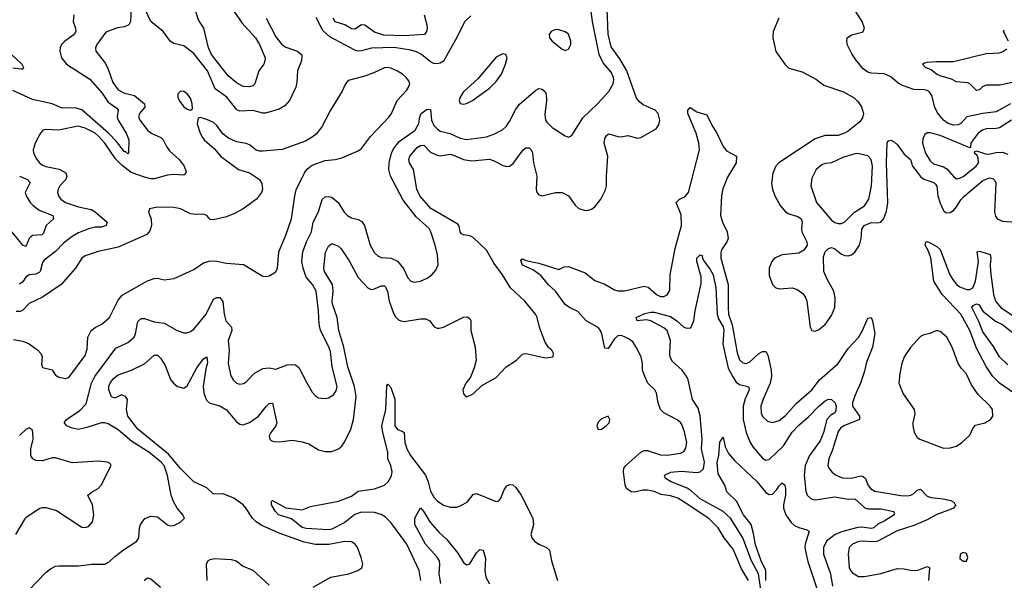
# Model space of a CAD drawing. Header units: inches. Extents: x 1843162 to 1959474, y 907081 to 1016326.
# Tile 497 of 656: x 1891112 to 1897100, y 1001931 to 1005341. Entities that reach past the tile are written whole.
import ezdxf

# ---------------------------------------------------------------- set-up
doc = ezdxf.new("R2010")
doc.units = ezdxf.units.IN
doc.header["$MEASUREMENT"] = 0
doc.layers.add('B8090', color=7, linetype='Continuous')

msp = doc.modelspace()

# ---------------------------------------------------------------- linework, layer by layer
at = {"layer": 'B8090', "color": 5}
for points, elevation in [([(1897137.4, 1004830), (1897050, 1004780.7), (1896970, 1004770.9), (1896871.7, 1004750), (1896836.3, 1004710), (1896819, 1004701), (1896790, 1004699.1), (1896759.5, 1004710), (1896730, 1004730.3), (1896693.6, 1004773.6), (1896676.5, 1004810), (1896659.3, 1004879.3), (1896643.4, 1004903.4), (1896631.1, 1004911.1), (1896613.7, 1004913.7), (1896550, 1004915.7), (1896480.6, 1004940.6), (1896454.3, 1004954.3), (1896410, 1004993.4), (1896370, 1005012.7), (1896290, 1005015.4), (1896270, 1005021.2), (1896241.9, 1005041.9), (1896197.7, 1005097.7), (1896172.9, 1005132.9), (1896146.7, 1005186.7), (1896142, 1005210), (1896145.3, 1005230), (1896170, 1005248.7), (1896235.6, 1005264.4), (1896242.4, 1005270), (1896249.1, 1005290), (1896236.4, 1005330), (1896155.4, 1005455.4)], 520), ([(1891440.2, 1005370), (1891437.1, 1005330), (1891452.2, 1005290), (1891453.3, 1005270), (1891442.3, 1005250), (1891385.4, 1005210), (1891366.3, 1005190), (1891357, 1005170), (1891355.3, 1005150), (1891366.4, 1005110), (1891395.8, 1005070), (1891538.7, 1004978.7), (1891613.7, 1004893.7), (1891650, 1004839.2), (1891703.2, 1004803.2), (1891711, 1004790), (1891705.5, 1004750), (1891711.1, 1004730), (1891758.9, 1004650), (1891774.8, 1004610), (1891774, 1004530), (1891770, 1004525.6), (1891756.4, 1004536.4), (1891750, 1004536.4), (1891700.2, 1004600.2), (1891651.5, 1004651.5), (1891490, 1004793.8), (1891450, 1004805.3), (1891370, 1004803.2), (1891310, 1004828.9), (1891190, 1004855.2), (1891071, 1004910)], 520), ([(1891789.3, 1005410.7), (1891784.9, 1005330), (1891776.3, 1005310), (1891750, 1005296.9), (1891707.6, 1005292.4), (1891634.9, 1005265.1), (1891580.3, 1005190), (1891573.4, 1005170), (1891575.3, 1005150), (1891633.9, 1005073.9), (1891650, 1005040.4), (1891678.3, 1004958.3), (1891710, 1004913.7), (1891750, 1004893.2), (1891810, 1004880.8), (1891871, 1004830), (1891873, 1004810), (1891841.1, 1004770), (1891835.2, 1004750), (1891841.6, 1004730), (1891890, 1004668.3), (1891911.3, 1004651.3), (1891970, 1004624.9), (1891984.9, 1004610), (1892003.8, 1004570), (1892023, 1004543), (1892082.4, 1004490), (1892112.9, 1004450), (1892124, 1004416), (1892118.4, 1004401.6), (1892110, 1004396), (1892050, 1004400.4), (1892010, 1004396.4), (1891930, 1004373.4), (1891910, 1004373.6), (1891870, 1004383.2), (1891790, 1004412.5), (1891735.2, 1004455.2), (1891694.5, 1004494.5), (1891630, 1004589.9), (1891593.7, 1004630), (1891570, 1004650.3), (1891510, 1004682.1), (1891467.5, 1004692.5), (1891348.7, 1004668.7), (1891270, 1004673.3), (1891252, 1004670), (1891234.3, 1004645.7), (1891205.7, 1004590), (1891193.4, 1004550), (1891196, 1004530), (1891215.2, 1004490), (1891231.7, 1004470), (1891250, 1004457.2), (1891270, 1004448.4), (1891352.8, 1004432.8), (1891393, 1004410), (1891399.3, 1004390), (1891391.9, 1004370), (1891356.1, 1004330), (1891345.5, 1004310), (1891342.7, 1004290), (1891350, 1004266), (1891361.1, 1004250), (1891390, 1004229.4), (1891470, 1004202.6), (1891545.9, 1004185.9), (1891570, 1004173.1), (1891644.2, 1004110), (1891638.7, 1004090), (1891610, 1004079.8), (1891570, 1004078.9), (1891530, 1004069.9), (1891470, 1004045), (1891430, 1004022.5), (1891377.9, 1003982.1), (1891330, 1003931.4), (1891260.8, 1003879.2), (1891250, 1003863.5), (1891236.6, 1003810), (1891230, 1003802.6), (1891210, 1003792.5), (1891169.2, 1003790), (1891150, 1003774.8), (1891130, 1003746.8), (1891110, 1003732.5)], 540), ([(1891164.8, 1001870), (1891270, 1001978.9), (1891298.2, 1002001.8), (1891330, 1002016.4), (1891350, 1002019.5), (1891470, 1002019.3), (1891550, 1002030.2), (1891630, 1002030.2), (1891656.4, 1002043.6), (1891690, 1002076.5), (1891743.1, 1002116.9), (1891825.1, 1002170), (1891836.1, 1002190), (1891840.9, 1002250), (1891847.1, 1002270), (1891872.8, 1002307.2), (1891910, 1002320.7), (1891950, 1002316.5), (1892010, 1002268.5), (1892030, 1002261.6), (1892050, 1002263.8), (1892090, 1002284.9), (1892113.2, 1002310), (1892103.7, 1002330), (1892069.8, 1002369.8), (1892046.3, 1002410), (1892034, 1002450), (1892010.8, 1002569.2), (1891990, 1002629.8), (1891971.7, 1002650), (1891897.9, 1002710), (1891794.8, 1002774.8), (1891710, 1002845.6), (1891650, 1002882.7), (1891630, 1002889.9), (1891609.8, 1002889.8), (1891520, 1002860), (1891470, 1002848.7), (1891430, 1002855.7), (1891397.6, 1002870), (1891385.5, 1002885.5), (1891383, 1002890), (1891396.3, 1002910), (1891476.6, 1002963.4), (1891515.6, 1003004.4), (1891548.9, 1003130), (1891568.5, 1003171.5), (1891697.3, 1003342.7), (1891770, 1003378.6), (1891808, 1003410), (1891816.7, 1003430), (1891830, 1003506), (1891850, 1003524), (1891870, 1003523.2), (1891930, 1003503.8), (1891990, 1003496.1), (1892070, 1003450.3), (1892110, 1003436.9), (1892130, 1003436.9), (1892150, 1003443.6), (1892170, 1003459.5), (1892245, 1003550), (1892290, 1003640.4), (1892310, 1003651.6), (1892330, 1003651.6), (1892346.5, 1003626.5), (1892355.8, 1003550), (1892366, 1003510), (1892399.6, 1003470), (1892401.8, 1003450), (1892379.4, 1003390), (1892385.2, 1003330), (1892379.6, 1003250), (1892395.6, 1003175.6), (1892410.3, 1003150.3), (1892430, 1003130.7), (1892450, 1003123.8), (1892472.7, 1003127.3), (1892490, 1003139.1), (1892537.6, 1003190), (1892590, 1003219), (1892630, 1003222.8), (1892670, 1003216), (1892738.9, 1003241.1), (1892770, 1003244.7), (1892790, 1003240.9), (1892810, 1003226.4), (1892855.5, 1003135.5), (1892890, 1003076.3), (1892910, 1003052.7), (1892930, 1003041.3), (1892970, 1003037.6), (1892990, 1003042), (1893020, 1003060), (1893037.3, 1003082.7), (1893042.4, 1003110), (1893011.6, 1003230), (1893002.1, 1003322.1), (1892990, 1003355.4), (1892940.5, 1003450), (1892932.7, 1003490), (1892929.9, 1003570.1), (1892914, 1003690), (1892893.1, 1003730), (1892854.5, 1003774.5), (1892835.2, 1003830), (1892828.4, 1003870), (1892834.6, 1003930), (1892856.6, 1003990), (1892887.5, 1004050), (1892896.7, 1004110), (1892930, 1004172.9), (1892951.6, 1004248.4), (1892970, 1004263.5), (1892990, 1004265.5), (1893010, 1004260.6), (1893048.3, 1004230), (1893085.8, 1004170), (1893105.3, 1004150), (1893130, 1004135.6), (1893170, 1004126), (1893193.4, 1004113.4), (1893209.2, 1004089.2), (1893242.4, 1003970), (1893270, 1003923.1), (1893290, 1003904.4), (1893310, 1003894.7), (1893371.1, 1003891.1), (1893410, 1003871.8), (1893446.8, 1003826.8), (1893471.7, 1003771.7), (1893490, 1003750.5), (1893510, 1003744.9), (1893550, 1003750.3), (1893590.9, 1003769.1), (1893618, 1003790), (1893642.3, 1003817.7), (1893656.2, 1003850), (1893653, 1003910), (1893638.3, 1003970), (1893612.8, 1004050), (1893601.3, 1004070), (1893522.9, 1004142.9), (1893443, 1004243), (1893366.5, 1004390), (1893356.3, 1004430), (1893358, 1004470), (1893373.5, 1004530), (1893384.9, 1004555.1), (1893420.6, 1004599.4), (1893516.7, 1004670), (1893538.4, 1004710), (1893544.8, 1004750), (1893553.6, 1004770), (1893590, 1004797), (1893610, 1004795.3), (1893615.7, 1004730), (1893630, 1004698.2), (1893650, 1004676.8), (1893670, 1004663.6), (1893730, 1004648.1), (1893790, 1004620.8), (1893830, 1004612.1), (1893950, 1004629.2), (1893994.9, 1004645.1), (1894048.1, 1004671.9), (1894070, 1004691.7), (1894090, 1004721.7), (1894126.3, 1004793.7), (1894150, 1004826.2), (1894250, 1004913.1), (1894270, 1004921.7), (1894290, 1004919.5), (1894305.2, 1004905.2), (1894313.2, 1004890), (1894315.9, 1004850), (1894305, 1004765), (1894309.3, 1004730), (1894317.3, 1004717.3), (1894350, 1004684.4), (1894430, 1004634.8), (1894450, 1004626), (1894470, 1004636), (1894535.9, 1004744.1), (1894626, 1004830), (1894695.3, 1004904.7), (1894721, 1004950), (1894724.9, 1004975.1), (1894723.8, 1004990), (1894710, 1005022), (1894659.5, 1005079.5), (1894635.2, 1005130), (1894595, 1005330), (1894587.6, 1005390)], 540), ([(1892897.6, 1001890), (1893005.1, 1001950), (1893112.7, 1001970), (1893168.7, 1001991.3), (1893192.1, 1002007.9), (1893198.3, 1002030), (1893188.7, 1002070), (1893166.3, 1002130), (1893151.9, 1002151.9), (1893130, 1002166), (1893090, 1002167), (1892991.7, 1002148.3), (1892910, 1002148.4), (1892842.4, 1002162.4), (1892690, 1002217.6), (1892585.4, 1002265.4), (1892550, 1002287.6), (1892528.4, 1002308.4), (1892490, 1002367.4), (1892470, 1002389.9), (1892414, 1002430), (1892350, 1002457.8), (1892290, 1002454.7), (1892250, 1002492.8), (1892170, 1002529.2), (1892090, 1002611), (1892017.6, 1002697.6), (1891830, 1002850.8), (1891769.8, 1002930), (1891762.4, 1002970), (1891766.9, 1003030), (1891754.5, 1003050), (1891730, 1003058.7), (1891690, 1003038.9), (1891670, 1003047.8), (1891654.1, 1003090), (1891654.9, 1003110), (1891661.9, 1003130), (1891681.7, 1003158.3), (1891710, 1003181.9), (1891791.6, 1003208.4), (1891870, 1003247), (1891930, 1003300.3), (1891950, 1003300.3), (1891970, 1003281.1), (1891997.5, 1003237.5), (1892030, 1003153.4), (1892046.7, 1003130), (1892070.7, 1003110), (1892110, 1003099), (1892130, 1003113.1), (1892190, 1003224.3), (1892230, 1003278), (1892250, 1003290.3), (1892253.6, 1003253.6), (1892243.5, 1003216.5), (1892228.1, 1003110), (1892231, 1003071), (1892241.2, 1003041.2), (1892250, 1003024), (1892268.9, 1003008.9), (1892330, 1002992), (1892370, 1002968.1), (1892430, 1002894.3), (1892450, 1002881), (1892470, 1002876.8), (1892510, 1002891.6), (1892564.7, 1002930), (1892610, 1002989.1), (1892630, 1003006), (1892650, 1003007.7), (1892675.2, 1002890), (1892669.2, 1002870), (1892638.5, 1002830), (1892629.2, 1002810), (1892632.7, 1002790), (1892641.8, 1002781.8), (1892655.6, 1002775.6), (1892690, 1002773.6), (1892770, 1002783.2), (1892830, 1002773.8), (1892870, 1002762.2), (1892930, 1002723.9), (1892970, 1002715.2), (1893010, 1002713.8), (1893050, 1002731.5), (1893070, 1002747.6), (1893090, 1002774.9), (1893125.5, 1002850), (1893141.6, 1002910), (1893157.3, 1003050), (1893147.6, 1003110), (1893106.5, 1003230), (1893084, 1003350), (1893053.6, 1003450), (1893043.2, 1003530), (1893014.8, 1003610), (1893012.5, 1003630), (1893019.2, 1003690), (1893014.1, 1003730), (1892964.8, 1003810), (1892962, 1003830), (1892972.2, 1003927.8), (1892990, 1003964.4), (1893010, 1003979), (1893050, 1003964), (1893067.5, 1003947.5), (1893115, 1003875), (1893170, 1003772.6), (1893230, 1003710.2), (1893250, 1003700.7), (1893270, 1003703.2), (1893310, 1003722.9), (1893330, 1003722), (1893335.9, 1003715.9), (1893348.4, 1003688.4), (1893357.9, 1003630), (1893382.4, 1003562.4), (1893395.8, 1003535.8), (1893415.7, 1003515.7), (1893430, 1003508.7), (1893450, 1003506.3), (1893550, 1003522.2), (1893581.1, 1003521.1), (1893605.5, 1003510), (1893633.3, 1003473.3), (1893650, 1003464.4), (1893663.9, 1003463.9), (1893690, 1003470.3), (1893810, 1003531.5), (1893833.3, 1003533.3), (1893850, 1003522.8), (1893855.8, 1003510), (1893856, 1003450), (1893882.3, 1003350), (1893887.6, 1003270), (1893876.7, 1003223.3), (1893853.8, 1003166.2), (1893825.5, 1003130), (1893807, 1003090), (1893810, 1003064.7), (1893824.7, 1003050), (1893835.3, 1003050), (1893870, 1003066), (1893923.3, 1003116.7), (1894010, 1003165.5), (1894070, 1003230.3), (1894132.7, 1003270), (1894170, 1003307.3), (1894190, 1003311), (1894310, 1003284), (1894355.3, 1003290), (1894359, 1003310), (1894349, 1003330), (1894327.3, 1003347.3), (1894304.8, 1003384.7), (1894272.6, 1003470), (1894259.3, 1003530), (1894248.7, 1003550), (1894184.8, 1003630), (1894097.7, 1003710), (1894048.2, 1003790), (1893998, 1003858), (1893950, 1003938.6), (1893870, 1004015.4), (1893850, 1004026.6), (1893811.7, 1004031.7), (1893798.7, 1004038.7), (1893791.2, 1004050), (1893785.5, 1004085.5), (1893776.9, 1004096.9), (1893612.8, 1004192.8), (1893545.6, 1004270), (1893527.4, 1004310), (1893506.8, 1004430), (1893483, 1004470), (1893477.9, 1004490), (1893485, 1004510), (1893530, 1004564.7), (1893550, 1004575.7), (1893570, 1004577.5), (1893610, 1004536), (1893650, 1004517.7), (1893670, 1004513.4), (1893730, 1004522.2), (1893750, 1004517.7), (1893810, 1004490.1), (1893862.6, 1004482.6), (1893970, 1004492.1), (1894001.1, 1004481.1), (1894050, 1004454), (1894071.9, 1004448.1), (1894090, 1004450.3), (1894113.8, 1004466.2), (1894173.3, 1004550), (1894190, 1004562.3), (1894210, 1004561.5), (1894222.3, 1004550), (1894231.1, 1004531.1), (1894237.4, 1004470), (1894256.4, 1004390), (1894252.2, 1004310), (1894257.7, 1004290), (1894270, 1004274.9), (1894290, 1004269.1), (1894370, 1004289.2), (1894410, 1004289.2), (1894450.4, 1004270), (1894490, 1004213), (1894513.3, 1004193.3), (1894550, 1004181.3), (1894570, 1004183.1), (1894590, 1004188.7), (1894610, 1004203.1), (1894645.7, 1004250), (1894674.1, 1004305.9), (1894680.7, 1004330), (1894680.2, 1004390), (1894688.6, 1004510), (1894666.7, 1004590), (1894670, 1004618), (1894681.7, 1004638.3), (1894694, 1004646), (1894750, 1004631.3), (1894770, 1004629.3), (1894810, 1004636.5), (1894870, 1004620.9), (1894890, 1004624.6), (1894982.3, 1004677.8), (1894998.9, 1004701.1), (1895004.8, 1004730), (1894994.1, 1004770), (1894976.1, 1004790), (1894903.4, 1004823.4), (1894881.1, 1004841.1), (1894863.3, 1004863.3), (1894803.3, 1005030), (1894762.6, 1005102.6), (1894710, 1005176.9), (1894690, 1005254), (1894685.3, 1005405.3)], 520), ([(1892611.7, 1005350), (1892670, 1005237.8), (1892706.4, 1005190), (1892730, 1005174.5), (1892802, 1005150), (1892827.2, 1005127.2), (1892824.9, 1005090), (1892802, 1005030), (1892798.2, 1004961.8), (1892790.3, 1004930), (1892752.6, 1004850), (1892723.8, 1004816.2), (1892690, 1004796.8), (1892606.5, 1004773.5), (1892590, 1004772.5), (1892530, 1004788), (1892450, 1004783.7), (1892433, 1004793), (1892371.3, 1004870), (1892301.3, 1004921.3), (1892253.6, 1005030), (1892170, 1005134.7), (1892110, 1005181.1), (1892050, 1005195.3), (1892030, 1005207.7), (1891983.8, 1005270), (1891909.8, 1005329.8), (1891870, 1005411.1)], 540), ([(1892415.3, 1005390), (1892462.5, 1005322.5), (1892546.1, 1005230), (1892570.3, 1005189.7), (1892603.9, 1005110), (1892603.6, 1005090), (1892596.1, 1005070), (1892566.3, 1005030), (1892541.1, 1004950), (1892530, 1004938.9), (1892510, 1004933.1), (1892470, 1004935.5), (1892430, 1004957.1), (1892379.4, 1004999.4), (1892277.5, 1005130), (1892261, 1005170), (1892231.1, 1005290), (1892200.2, 1005340.2), (1892176.8, 1005410)], 520), ([(1893855.1, 1005364.9), (1893818.3, 1005330), (1893762, 1005218), (1893690, 1005089.8), (1893670, 1005076.2), (1893650, 1005072.7), (1893630, 1005075.6), (1893610, 1005085), (1893554.8, 1005130), (1893524.6, 1005144.6), (1893490, 1005156.4), (1893390, 1005171.5), (1893251.6, 1005168.4), (1893190, 1005151.1), (1893170, 1005150.5), (1893150, 1005156.3), (1892997.6, 1005237.6), (1892955.4, 1005275.4), (1892914.3, 1005354.3)], 540), ([(1893571.5, 1005370), (1893588.9, 1005310), (1893590.3, 1005290), (1893586.7, 1005270), (1893573, 1005250), (1893450, 1005243.8), (1893327.3, 1005247.3), (1893270, 1005266.1), (1893210, 1005308.4), (1893190, 1005310.7), (1893150, 1005284.2), (1893130, 1005285.2), (1893090.2, 1005310.2), (1893030, 1005328), (1893018.9, 1005350)], 520), ([(1895727.9, 1005350), (1895694.5, 1005270), (1895692.3, 1005230), (1895710, 1005147.7), (1895764.9, 1005070), (1895790, 1005047.2), (1895870, 1005024.9), (1895957.2, 1004977.2), (1896003.4, 1004943.4), (1896122.9, 1004902.9), (1896186.1, 1004866.1), (1896210, 1004843.6), (1896231.9, 1004811.9), (1896243.5, 1004770), (1896236.7, 1004743.3), (1896220.4, 1004719.6), (1896150, 1004663.4), (1896128.7, 1004650), (1896090, 1004636.8), (1896010, 1004637.2), (1895950, 1004615.9), (1895728.6, 1004471.4), (1895710, 1004449.5), (1895693, 1004407), (1895685.1, 1004345.1), (1895690.2, 1004310), (1895703.5, 1004270), (1895736.8, 1004210), (1895770, 1004171.8), (1895790, 1004161), (1895844.5, 1004144.5), (1895865.5, 1004130), (1895871.2, 1004110), (1895865.7, 1004070), (1895867.8, 1004050), (1895898.8, 1003990), (1895901.4, 1003970), (1895880.9, 1003939.1), (1895850, 1003921), (1895748.5, 1003911.5), (1895702.6, 1003890), (1895685.5, 1003870), (1895669.4, 1003830.6), (1895670, 1003786), (1895690, 1003730.6), (1895710.3, 1003710.3), (1895730, 1003704.9), (1895810, 1003710.2), (1895839.8, 1003699.8), (1895875.5, 1003675.5), (1895891.2, 1003651.2), (1895898.3, 1003630), (1895918.7, 1003470), (1895930, 1003450.6), (1895950, 1003447.4), (1895970, 1003455.3), (1896010, 1003487), (1896050, 1003542.6), (1896069.2, 1003590.8), (1896071.4, 1003650), (1896064.2, 1003690), (1896022.1, 1003762.1), (1896002.9, 1003810), (1896001.3, 1003898.7), (1896009.9, 1003930.1), (1896030, 1003949.5), (1896050, 1003954.6), (1896070, 1003948.1), (1896110, 1003915.1), (1896130, 1003906.9), (1896150, 1003905.5), (1896170, 1003911), (1896190, 1003927), (1896219.3, 1003970), (1896229.9, 1004010.1), (1896233.3, 1004066.7), (1896248.6, 1004090), (1896290, 1004108.3), (1896330, 1004105.9), (1896350, 1004109.3), (1896368.2, 1004131.8), (1896383.6, 1004176.4), (1896392.4, 1004227.6), (1896383.1, 1004470), (1896387.9, 1004592.1), (1896395.9, 1004604.1), (1896410, 1004608.4), (1896430, 1004598.9), (1896450, 1004580.9), (1896490, 1004523.2), (1896530, 1004490.2), (1896541.7, 1004450), (1896590, 1004386.4), (1896610.8, 1004370.8), (1896670.9, 1004350.9), (1896681.6, 1004341.6), (1896689.1, 1004329.1), (1896695.4, 1004270), (1896710, 1004224.2), (1896730, 1004180.3), (1896746.9, 1004166.9), (1896770, 1004168.5), (1896790, 1004181.4), (1896810, 1004203), (1896834.9, 1004245.1), (1896853.7, 1004266.3), (1896970, 1004363.1), (1897010, 1004378.9), (1897030, 1004375), (1897042.8, 1004362.8), (1897049, 1004349), (1897040.4, 1004170), (1897045.5, 1004145.5), (1897056.1, 1004130), (1897090, 1004115.5), (1897168.9, 1004108.9)], 520), ([(1897125.2, 1005210), (1897095.3, 1005270), (1897102.1, 1005277.9)], 480), ([(1891061.2, 1005130), (1891123.9, 1005070), (1891135, 1005050), (1891130, 1005040.4), (1891120.8, 1005039.2), (1891070, 1005045.3)], 480), ([(1897288, 1004988), (1897070, 1004942.4), (1896990, 1004942.7), (1896967.7, 1004932.3), (1896950, 1004915.1), (1896930, 1004909.4), (1896890.9, 1004950), (1896877.8, 1004957.8), (1896810, 1004962.6), (1896779.3, 1004979.3), (1896710, 1004999.6), (1896688.3, 1005010), (1896655.9, 1005035.9), (1896621.6, 1005050), (1896601.6, 1005070), (1896610, 1005077), (1896630, 1005082), (1896687.6, 1005087.6), (1896790, 1005086.3), (1896990, 1005135), (1897070, 1005140.5), (1897091.9, 1005148.1), (1897115.9, 1005164.1)], 480), ([(1891075.1, 1003395.1), (1891130, 1003384.9), (1891170, 1003370.3), (1891222.4, 1003330), (1891240.4, 1003310), (1891248.2, 1003290), (1891244.9, 1003244.9), (1891250, 1003224.7), (1891310, 1003211.3), (1891330, 1003178), (1891350, 1003166.8), (1891390, 1003158.8), (1891410, 1003164), (1891510, 1003298), (1891522.6, 1003337.4), (1891526.4, 1003410), (1891546, 1003450), (1891570, 1003469.2), (1891611.3, 1003490), (1891658.3, 1003530), (1891710, 1003634.9), (1891734.7, 1003665.3), (1891890, 1003752.4), (1891930, 1003767.9), (1891950, 1003769), (1891990, 1003759.5), (1892052.3, 1003767.7), (1892170, 1003822), (1892230, 1003863.1), (1892270, 1003874), (1892310, 1003872.9), (1892370, 1003860.3), (1892472.4, 1003852.4), (1892590, 1003782), (1892610, 1003779.1), (1892630, 1003782.8), (1892670, 1003806.8), (1892680.7, 1003830), (1892687.4, 1003930), (1892730, 1004030.5), (1892764.8, 1004130), (1892785.1, 1004270), (1892794.1, 1004305.9), (1892846.2, 1004413.8), (1892863.6, 1004436.4), (1892890, 1004457), (1892970, 1004484.4), (1893030, 1004490.4), (1893070, 1004500.4), (1893170, 1004544.4), (1893190, 1004558), (1893244.5, 1004630), (1893359.6, 1004750), (1893374, 1004770), (1893407.1, 1004850), (1893463.5, 1004910), (1893476.8, 1004930), (1893485.1, 1004950), (1893478, 1004970), (1893462.4, 1004990), (1893439.6, 1005010), (1893410, 1005027.2), (1893370, 1005046.2), (1893350, 1005049.8), (1893330, 1005048.7), (1893270, 1005019.4), (1893210, 1004997.8), (1893110, 1004971.5), (1893093.4, 1004950), (1893072.7, 1004907.3), (1893001.5, 1004790), (1892950.2, 1004689.8), (1892914.3, 1004645.7), (1892890, 1004625.6), (1892850, 1004602.4), (1892709.1, 1004550.9), (1892590, 1004541.1), (1892570, 1004541.1), (1892550, 1004548), (1892510, 1004579.1), (1892490, 1004588.3), (1892430, 1004597.4), (1892380.8, 1004620.8), (1892347.7, 1004647.7), (1892310, 1004698), (1892290, 1004715.1), (1892250, 1004734), (1892210, 1004746), (1892198, 1004742), (1892192, 1004708), (1892210, 1004651.3), (1892223.9, 1004623.9), (1892234, 1004610), (1892295.6, 1004555.6), (1892333, 1004510), (1892442, 1004430), (1892510.3, 1004410.3), (1892571, 1004370), (1892584.9, 1004344.9), (1892587.7, 1004310), (1892583, 1004290), (1892553, 1004250), (1892470.3, 1004189.7), (1892418.2, 1004161.8), (1892370, 1004142), (1892290, 1004122.9), (1892270, 1004125.2), (1892249, 1004150), (1892230, 1004158.4), (1892183.7, 1004156.3), (1892150, 1004161.1), (1892090, 1004191.1), (1892050, 1004199.7), (1891950, 1004200.9), (1891902, 1004190), (1891894.8, 1004170), (1891910.4, 1004130.4), (1891913.7, 1004090), (1891903.7, 1004056.3), (1891885.9, 1004034.1), (1891710, 1003957.4), (1891590, 1003930.8), (1891510, 1003904.4), (1891488.9, 1003890), (1891451.3, 1003830), (1891364.6, 1003730), (1891250, 1003652.7), (1891170, 1003614.3), (1891130, 1003573.5), (1891114.2, 1003565.8), (1891090, 1003567.1)], 560), ([(1895544.5, 1001930), (1895500.7, 1002000.7), (1895450, 1002119.8), (1895397, 1002190), (1895359.9, 1002250), (1895304.6, 1002304.6), (1895170, 1002397.2), (1895114.6, 1002430), (1895070, 1002444.1), (1895013.3, 1002453.3), (1894970, 1002471.4), (1894930, 1002480.4), (1894900.7, 1002479.3), (1894850, 1002466.5), (1894830, 1002469.8), (1894802.7, 1002490), (1894794.6, 1002510), (1894784.7, 1002590), (1894786.7, 1002613.3), (1894797.8, 1002630), (1894890, 1002711), (1894910, 1002720.2), (1894930, 1002720.5), (1895010, 1002694.8), (1895050, 1002692.4), (1895130, 1002704.1), (1895150, 1002713.8), (1895164.1, 1002735.9), (1895169.1, 1002770), (1895154.6, 1002834.6), (1895137.9, 1002877.9), (1895130, 1002890.8), (1895110, 1002907.9), (1895030, 1002948.9), (1895008.7, 1002970), (1894994.2, 1003010), (1894985.4, 1003070), (1894974.3, 1003090), (1894932.9, 1003130), (1894913.2, 1003170), (1894899, 1003210), (1894898.9, 1003250), (1894890.7, 1003290), (1894862, 1003350), (1894840.7, 1003380.7), (1894818.4, 1003398.4), (1894790, 1003412), (1894770, 1003419.8), (1894750, 1003418.7), (1894730, 1003400.3), (1894690, 1003342), (1894670, 1003342.9), (1894651.4, 1003430), (1894644.1, 1003450), (1894630, 1003468.5), (1894557.2, 1003510), (1894506.2, 1003566.2), (1894455.6, 1003590), (1894430, 1003609.1), (1894370, 1003689.9), (1894328.6, 1003728.6), (1894282.7, 1003782.7), (1894236.8, 1003816.8), (1894170, 1003847.7), (1894160.8, 1003870), (1894160.3, 1003879.7), (1894170, 1003886.7), (1894190, 1003875.9), (1894270, 1003860.1), (1894390, 1003821.1), (1894422.6, 1003837.4), (1894450, 1003839), (1894550, 1003800.7), (1894610, 1003754), (1894670, 1003732.6), (1894730, 1003698), (1894750, 1003691.6), (1894790, 1003691.8), (1894910, 1003720.3), (1894934.8, 1003714.8), (1894984.9, 1003670), (1895010, 1003656.9), (1895030, 1003656.9), (1895050, 1003666.7), (1895065.9, 1003694.1), (1895068.3, 1003790), (1895098.5, 1003950), (1895136.5, 1004090), (1895135, 1004155), (1895104.4, 1004230), (1895123.7, 1004250), (1895156.8, 1004263.2), (1895178.4, 1004290), (1895245.7, 1004550), (1895243, 1004590), (1895226, 1004650), (1895174.8, 1004770), (1895174.5, 1004790), (1895190, 1004807.7), (1895230, 1004781.3), (1895290, 1004762), (1895320.5, 1004700.5), (1895351.4, 1004651.4), (1895390, 1004568.9), (1895410, 1004544), (1895472, 1004510), (1895468.3, 1004470), (1895417.2, 1004382.8), (1895388.4, 1004311.6), (1895380.1, 1004270), (1895373, 1004150), (1895385.5, 1004110), (1895414.3, 1004050), (1895421.3, 1004010), (1895413.1, 1003990), (1895379.2, 1003940.7), (1895375.5, 1003924.5), (1895376.9, 1003890), (1895420.3, 1003730), (1895419.7, 1003590), (1895423.4, 1003550), (1895444.1, 1003484.1), (1895474.4, 1003314.4), (1895490, 1003272.6), (1895510, 1003253), (1895530, 1003249.3), (1895550, 1003257.4), (1895606.5, 1003310), (1895630, 1003323.5), (1895650, 1003323.1), (1895661.4, 1003301.4), (1895681.4, 1003210), (1895684.7, 1003170), (1895675.7, 1003130), (1895633.5, 1003033.5), (1895619.4, 1002990), (1895621.8, 1002950), (1895630, 1002928.4), (1895659.2, 1002899.2), (1895690, 1002891.3), (1895730, 1002902.7), (1895770, 1002934.3), (1895833.6, 1003006.4), (1895930, 1003089.5), (1895976.7, 1003150), (1896089.3, 1003250), (1896150, 1003340.9), (1896212.7, 1003407.3), (1896237.1, 1003450), (1896270, 1003525.5), (1896290, 1003530.6), (1896298.9, 1003510), (1896311.8, 1003431.8), (1896298.1, 1003350), (1896261.2, 1003258.8), (1896250, 1003204.2), (1896226.2, 1003130), (1896190, 1003053.7), (1896177.3, 1003010), (1896177.6, 1002990), (1896220.2, 1002930), (1896218.5, 1002910), (1896124.2, 1002870), (1896104.3, 1002855.7), (1896090, 1002835.8), (1896055.7, 1002724.3), (1896032.8, 1002670), (1896027.7, 1002630), (1896033.7, 1002613.7), (1896051.7, 1002590), (1896072.6, 1002572.6), (1896114.9, 1002554.9), (1896170, 1002551.8), (1896226.6, 1002566.6), (1896242.3, 1002562.3), (1896256.6, 1002550), (1896271, 1002511), (1896285.5, 1002490), (1896312.4, 1002472.4), (1896470, 1002446.8), (1896510, 1002444.8), (1896531.6, 1002448.4), (1896550, 1002459.1), (1896570, 1002480.2), (1896590, 1002486.4), (1896630, 1002443), (1896654.9, 1002434.9), (1896727.5, 1002427.5), (1896775.6, 1002415.6), (1896789.3, 1002409.3), (1896804.2, 1002390), (1896790.3, 1002370), (1896777, 1002363), (1896690, 1002331.7), (1896630, 1002299.7), (1896550, 1002265.2), (1896448.2, 1002231.8), (1896330, 1002169.9), (1896310, 1002164.3), (1896230, 1002169.9), (1896210, 1002166.2), (1896175.8, 1002150), (1896156.3, 1002130), (1896149.5, 1002090), (1896156.3, 1002010), (1896164.1, 1001990), (1896176.2, 1001976.2), (1896213.9, 1001953.9), (1896250, 1001953.5), (1896350, 1001972.8), (1896450, 1002002), (1896490, 1002001.7), (1896530, 1001993.4), (1896570, 1001991.5), (1896630, 1002015.6), (1896644.2, 1002010), (1896645.1, 1002005.1), (1896639.7, 1001930)], 480), ([(1897144.6, 1004730), (1897070, 1004684.2), (1897050, 1004679.3), (1896990, 1004677.4), (1896966.7, 1004670), (1896941.7, 1004650), (1896910.4, 1004610), (1896897.1, 1004590), (1896895.3, 1004564.7), (1896890, 1004562), (1896710, 1004636.8), (1896648.1, 1004651.9), (1896630, 1004652.3), (1896617.6, 1004642.4), (1896603.6, 1004616.4), (1896603.2, 1004590), (1896620.6, 1004530), (1896650, 1004481.8), (1896670, 1004464.6), (1896730, 1004445.4), (1896750, 1004434.3), (1896790, 1004386.5), (1896810, 1004373.2), (1896830, 1004376.3), (1896850, 1004386.4), (1896929.8, 1004450), (1896944, 1004470), (1896941.2, 1004501.2), (1896935.1, 1004515.1), (1896919.5, 1004530), (1896920.7, 1004539.3), (1896930, 1004544), (1896985.7, 1004525.7), (1897004.1, 1004524.1), (1897050, 1004533.8), (1897090, 1004534.9), (1897122.3, 1004522.3)], 540), ([(1891110, 1004390.1), (1891158.5, 1004370), (1891174.7, 1004350), (1891145.8, 1004290), (1891151.2, 1004270), (1891174.8, 1004230), (1891193.4, 1004210), (1891230, 1004183.4), (1891313.2, 1004150), (1891317.3, 1004130), (1891273.6, 1004090), (1891257.3, 1004042.7), (1891246.8, 1004033.2), (1891190, 1004027.9), (1891178.9, 1004021.1), (1891169.1, 1004010.9), (1891150, 1003962.4), (1891130, 1003968.7), (1891058.9, 1004058.9)], 520), ([(1897150, 1003074.7), (1897069.9, 1003130), (1897030, 1003170.5), (1896990, 1003231.1), (1896930, 1003343.4), (1896890.3, 1003450), (1896835.3, 1003550), (1896723, 1003670), (1896670.4, 1003750), (1896652.7, 1003892.7), (1896637.8, 1003937.8), (1896618.8, 1003970), (1896623.7, 1003990), (1896630, 1003991.9), (1896650, 1003984.8), (1896690, 1003961.9), (1896710, 1003943.5), (1896769.7, 1003790), (1896790, 1003755), (1896810, 1003730.1), (1896830, 1003715.4), (1896870, 1003700.1), (1896890, 1003700.6), (1896909.1, 1003710.9), (1896925.8, 1003750), (1896944, 1003870), (1896935.1, 1003930), (1896950, 1003933.4), (1897013.1, 1003913.1), (1897018.7, 1003890), (1897013.5, 1003850), (1897015.9, 1003810), (1897035, 1003670), (1897045.6, 1003630), (1897078.3, 1003590), (1897190, 1003516.4)], 480), ([(1895620.6, 1001860.7), (1895605.7, 1001970), (1895561.6, 1002050), (1895510, 1002189), (1895434.2, 1002310), (1895390, 1002349.9), (1895250, 1002426.9), (1895196.2, 1002476.2), (1895171.9, 1002491.9), (1895074.8, 1002530), (1895038.5, 1002550), (1895032.6, 1002570), (1895072, 1002588), (1895134.6, 1002594.6), (1895230, 1002586.9), (1895250, 1002590.2), (1895270.6, 1002609.4), (1895277.4, 1002650), (1895259, 1002730), (1895261.9, 1002790), (1895250, 1002932.3), (1895237.6, 1002977.6), (1895204.1, 1003030), (1895178.1, 1003150), (1895170, 1003169.7), (1895140.8, 1003210), (1895082.9, 1003262.9), (1895068.5, 1003288.5), (1895065.7, 1003310), (1895069.8, 1003390), (1895049.8, 1003449.8), (1895030, 1003467.4), (1894949.9, 1003509.9), (1894924.9, 1003515.1), (1894866.6, 1003510), (1894860.7, 1003530), (1894913.1, 1003553.1), (1894950, 1003562.6), (1894970, 1003561.6), (1895070, 1003535.7), (1895108.3, 1003510), (1895150, 1003470.7), (1895170, 1003463.9), (1895192.6, 1003467.4), (1895211.3, 1003508.7), (1895219.9, 1003570), (1895255.8, 1003735.8), (1895256.9, 1003776.9), (1895229.8, 1003870.2), (1895230, 1003890.6), (1895250, 1003910.4), (1895264.7, 1003904.7), (1895262.8, 1003897.2), (1895274.3, 1003870), (1895310, 1003826), (1895330.1, 1003790), (1895345.9, 1003710), (1895352.7, 1003550), (1895360.8, 1003520.8), (1895390, 1003472.1), (1895394.6, 1003454.6), (1895387.8, 1003367.8), (1895421.4, 1003221.4), (1895448, 1003168), (1895470, 1003137.1), (1895490, 1003121.3), (1895532.9, 1003112.9), (1895546, 1003106), (1895548.1, 1003090), (1895524.6, 1003035.4), (1895512.4, 1002990), (1895512.4, 1002910), (1895530.1, 1002830.1), (1895554.1, 1002770), (1895570, 1002742.3), (1895630, 1002673.6), (1895650, 1002661.3), (1895670, 1002665.8), (1895757.7, 1002750), (1895810, 1002832.9), (1895850, 1002875.8), (1895910, 1002925.4), (1895970, 1002988.4), (1896010, 1003023.2), (1896030, 1003033.4), (1896050, 1003031.6), (1896070.7, 1003010.7), (1896076.4, 1002990), (1896076.3, 1002963.7), (1896069, 1002950), (1896044.1, 1002935.9), (1896020.4, 1002910), (1895999.4, 1002830), (1895979.7, 1002780.3), (1895915, 1002690), (1895889.6, 1002630), (1895882.7, 1002570), (1895893.5, 1002473.5), (1895901.6, 1002450), (1895926.1, 1002426.1), (1895950, 1002421.5), (1896070, 1002439.4), (1896150, 1002424.6), (1896190, 1002426.2), (1896251.2, 1002371.2), (1896270, 1002366), (1896350, 1002366.2), (1896428.2, 1002350), (1896430.7, 1002330), (1896370, 1002291.7), (1896330, 1002273.6), (1896305.5, 1002250), (1896290, 1002246.5), (1896233.8, 1002253.8), (1896210, 1002252.1), (1896110, 1002225.1), (1896071.9, 1002210), (1896018.4, 1002170), (1895999.8, 1002130), (1895999.6, 1002090), (1896043.3, 1001970), (1896055.3, 1001895.3)], 460), ([(1897121.2, 1003241.2), (1897071.1, 1003291.1), (1897033.8, 1003353.8), (1896970, 1003442.8), (1896946, 1003506), (1896901.7, 1003590), (1896910, 1003602.4), (1896930, 1003611.8), (1896947.2, 1003607.2), (1896968.7, 1003568.7), (1897047.1, 1003507.1), (1897090, 1003488), (1897150, 1003439.1)], 460), ([(1893551.6, 1001930), (1893541.8, 1001990), (1893466.2, 1002150), (1893370, 1002281.9), (1893336.1, 1002316.1), (1893310, 1002331.3), (1893270, 1002343.9), (1893190, 1002345.6), (1893150, 1002331.6), (1893090, 1002282.3), (1893010, 1002241.7), (1892990, 1002238.3), (1892854.2, 1002245.8), (1892830, 1002253.3), (1892764.5, 1002304.5), (1892686, 1002330), (1892667.2, 1002350), (1892643.1, 1002390), (1892642.9, 1002410), (1892650, 1002415.8), (1892730, 1002372.6), (1892830, 1002360.3), (1892879.7, 1002380.3), (1893050, 1002413.4), (1893130, 1002442.4), (1893170, 1002473.6), (1893270, 1002488.3), (1893330.3, 1002509.7), (1893353.5, 1002530), (1893373.9, 1002566.1), (1893376.9, 1002590), (1893368.4, 1002630), (1893351.6, 1002670), (1893351.4, 1002710), (1893320.2, 1002830), (1893314.8, 1002870), (1893339.4, 1002970), (1893345.4, 1003114.6), (1893350, 1003124.9), (1893370, 1003104.9), (1893392.4, 1003032.4), (1893394, 1002870), (1893410, 1002849.2), (1893438.9, 1002838.9), (1893450.2, 1002830.2), (1893455.1, 1002770), (1893466.9, 1002730), (1893488.4, 1002690), (1893579.6, 1002570), (1893596.4, 1002530), (1893610, 1002474), (1893630, 1002437.6), (1893650, 1002415), (1893690, 1002388.3), (1893730, 1002376.1), (1893770, 1002376.9), (1893794.8, 1002385.2), (1893832.8, 1002407.2), (1893870, 1002453.4), (1893890, 1002459.3), (1894009, 1002411), (1894026, 1002414), (1894038, 1002430), (1894057.7, 1002482.3), (1894074.7, 1002505.3), (1894090, 1002514.4), (1894110, 1002512.2), (1894130, 1002496.5), (1894161.6, 1002450), (1894232.1, 1002310), (1894236.9, 1002270), (1894220.9, 1002210), (1894227, 1002190), (1894243.7, 1002170), (1894270, 1002150.3), (1894316, 1002130), (1894334.7, 1002114.7), (1894345.7, 1002050), (1894382.3, 1001930)], 480), ([(1891088.4, 1002210), (1891140.2, 1002299.8), (1891150, 1002312.6), (1891230, 1002368.9), (1891250, 1002374.9), (1891270, 1002373.4), (1891336.3, 1002356.3), (1891490, 1002255.3), (1891510, 1002252.2), (1891530, 1002259.3), (1891554, 1002286), (1891562.7, 1002330), (1891555.1, 1002390), (1891526.6, 1002450), (1891552.3, 1002470), (1891589.8, 1002490.2), (1891606.9, 1002510), (1891669, 1002630), (1891661.2, 1002641.2), (1891646, 1002650), (1891590, 1002655.4), (1891430, 1002646.4), (1891330, 1002675.1), (1891310, 1002675.1), (1891250, 1002657.6), (1891210, 1002658.9), (1891190.9, 1002670.9), (1891178.9, 1002690), (1891178.9, 1002730), (1891194.5, 1002790), (1891192, 1002832), (1891187, 1002847), (1891170, 1002859.3), (1891150, 1002849.4), (1891110, 1002812.7)], 560), ([(1895650.5, 1001930), (1895649, 1001990), (1895621.7, 1002050), (1895586.8, 1002146.8), (1895575.5, 1002215.5), (1895560.9, 1002270), (1895514.5, 1002330), (1895471.8, 1002411.8), (1895413.3, 1002470), (1895399.5, 1002510), (1895359.3, 1002579.3), (1895353.2, 1002646.8), (1895363.8, 1002690), (1895370, 1002772), (1895390, 1002802), (1895403.1, 1002743.1), (1895423, 1002703), (1895459.5, 1002659.5), (1895596.5, 1002530), (1895650, 1002464.9), (1895670, 1002453), (1895690, 1002455.2), (1895717.3, 1002482.7), (1895730, 1002506.7), (1895750, 1002523.1), (1895764.4, 1002510), (1895770.1, 1002490.1), (1895770.1, 1002450), (1895757, 1002390), (1895757, 1002370), (1895771, 1002330), (1895803.2, 1002283.2), (1895824.8, 1002264.8), (1895850, 1002252.2), (1895898.7, 1002238.7), (1895912.2, 1002230), (1895889.5, 1002150.5), (1895887.7, 1002130), (1895894, 1002090), (1895904.9, 1002044.9), (1895964.6, 1001870)], 440), ([(1893672.5, 1001912.5), (1893662.8, 1001970), (1893667.9, 1002030), (1893665.4, 1002050), (1893651.3, 1002071.3), (1893579.8, 1002150), (1893515.6, 1002270), (1893514.5, 1002310), (1893550, 1002372), (1893570, 1002348.2), (1893606.6, 1002286.6), (1893662.2, 1002222.2), (1893710, 1002178.9), (1893776.5, 1002096.5), (1893810, 1002039.6), (1893830, 1002025.5), (1893850, 1002032.2), (1893890, 1002098), (1893910, 1002119.3), (1893930, 1002114), (1893944, 1002064), (1893940.6, 1001990), (1893946.5, 1001950), (1893970, 1001910.4)], 460), ([(1892251.6, 1001930), (1892247.1, 1002030), (1892256.2, 1002050), (1892270, 1002058.3), (1892295.9, 1002064.1), (1892398.5, 1002058.5), (1892429, 1002049), (1892470, 1002018), (1892530, 1001993.4), (1892630, 1001902)], 520), ([(1891869.3, 1001930.7), (1891890, 1001946.9), (1891910, 1001940.2), (1891969, 1001889)], 520)]:
    msp.add_lwpolyline(points, dxfattribs=dict(at, elevation=elevation))
for points, elevation in [([(1894370, 1005281.2), (1894344.7, 1005270), (1894331, 1005250), (1894334.8, 1005230), (1894350.8, 1005210), (1894410, 1005162), (1894430, 1005154), (1894450, 1005162.8), (1894463.7, 1005190), (1894464.5, 1005210), (1894450, 1005252.3), (1894430, 1005267), (1894390, 1005279.3)], 560), ([(1894050, 1005132.7), (1894010, 1005114), (1893898, 1004982), (1893810, 1004902), (1893790.5, 1004870), (1893784.9, 1004850), (1893790.8, 1004830.8), (1893810, 1004828), (1893830, 1004830.6), (1893865.2, 1004850), (1893970, 1004925.5), (1894010, 1004964.9), (1894041.6, 1005010), (1894067, 1005070), (1894076, 1005110), (1894069, 1005129)], 560), ([(1892090, 1004907), (1892073, 1004890), (1892074, 1004870), (1892082, 1004850), (1892110, 1004810.7), (1892130, 1004797.3), (1892150, 1004791.3), (1892162, 1004798), (1892161.6, 1004830), (1892150, 1004863.7), (1892130, 1004889.6), (1892110, 1004904.2)], 560), ([(1896210, 1004526.4), (1896190, 1004525.8), (1896117.3, 1004502.7), (1896050, 1004469.8), (1896010, 1004466), (1895990, 1004459.1), (1895956.5, 1004430), (1895930, 1004378), (1895922.6, 1004330), (1895958, 1004230), (1896050, 1004122), (1896070, 1004107.6), (1896090, 1004100.9), (1896110, 1004100.8), (1896130, 1004111.4), (1896189.1, 1004170.9), (1896250, 1004209.4), (1896276.6, 1004250), (1896292.6, 1004330), (1896298.1, 1004450), (1896290.9, 1004490.9), (1896270, 1004513.1)], 540), ([(1896690, 1003449.7), (1896647.3, 1003432.7), (1896610, 1003425.2), (1896590, 1003414.6), (1896530, 1003347.8), (1896491.5, 1003290), (1896476.1, 1003250), (1896463.9, 1003190), (1896458.6, 1003130), (1896484.6, 1003064.6), (1896552, 1002970), (1896556.1, 1002943.9), (1896543.9, 1002890), (1896544.6, 1002870), (1896551.9, 1002831.9), (1896570, 1002800.7), (1896586, 1002790), (1896730, 1002735.6), (1896770, 1002736.5), (1896810, 1002748), (1896842.4, 1002770), (1896890, 1002813), (1896910, 1002858), (1896924.4, 1002875.6), (1896981.2, 1002890), (1897016.2, 1002910), (1897030.7, 1002930), (1897028.7, 1002970), (1897014.6, 1002990), (1896941.6, 1003061.6), (1896899.6, 1003119.6), (1896867.8, 1003190), (1896839.8, 1003219.8), (1896819.2, 1003250), (1896783.9, 1003350), (1896750.6, 1003410), (1896710, 1003445.4)], 520), ([(1894690, 1002929), (1894650, 1002912.6), (1894630, 1002893.3), (1894621.1, 1002870), (1894630, 1002848), (1894650, 1002850.5), (1894678.4, 1002870), (1894696.9, 1002890), (1894700.9, 1002910)], 520), ([(1896850, 1002099.3), (1896831.3, 1002090), (1896830, 1002064.7), (1896850, 1002046.8), (1896870, 1002046.8), (1896877.2, 1002070), (1896870, 1002094)], 520)]:
    msp.add_lwpolyline(points, close=True, dxfattribs=dict(at, elevation=elevation))

doc.saveas('drawing.dxf')
